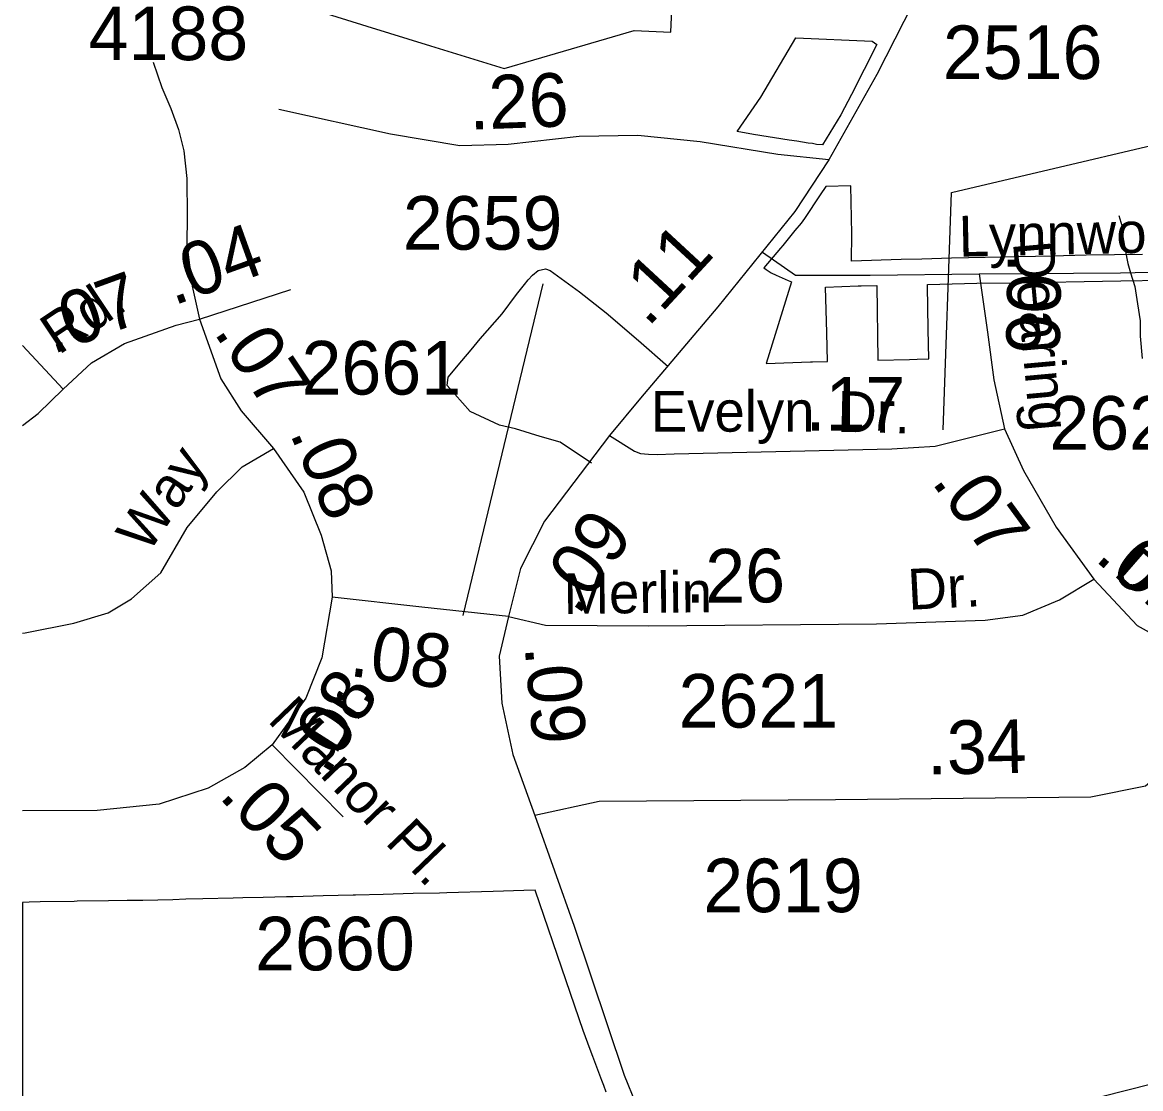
# Model space of a CAD drawing. Extents: x 2169602 to 2449496, y 721995 to 810662.
# Drawn here: x 2379098 to 2381705, y 803829 to 806315 of the extents above; entities that cross this region are included whole.
import ezdxf

# ---------------------------------------------------------------- set-up
doc = ezdxf.new("R2010")
doc.units = 0
doc.layers.add('Default', color=7, linetype='Continuous')

msp = doc.modelspace()

# ---------------------------------------------------------------- linework, layer by layer
at = {"layer": 'Default'}
for p, q in [((2380125.4, 804932.7), (2380311.9, 805705.4)), ((2379098.1, 804263.7), (2379098.1, 801984.6)), ((2379098.1, 804263.7), (2379098.1, 801984.6))]:
    msp.add_line(p, q, dxfattribs=at)
for points in [[(2381988.7, 807976.2), (2381868.8, 807764.7), (2381583.2, 807182.5), (2381299.6, 806606.6), (2381090.3, 806194), (2380977.8, 805995)], [(2379748.7, 806353.9), (2379900.9, 806306.8), (2380049.9, 806260.8), (2380221.2, 806207.9), (2380359.9, 806248.4), (2380524.2, 806296.3), (2380610.2, 806292.6), (2380619.2, 806502.2)], [(2379748.7, 806353.9), (2379900.9, 806306.8), (2380049.9, 806260.8), (2380221.2, 806207.9), (2380359.9, 806248.4), (2380524.2, 806296.3), (2380610.2, 806292.6), (2380619.2, 806502.2)], [(2381006.2, 806099.9), (2380963.4, 806029.5), (2380949.4, 806030.9), (2380939.9, 806032.9), (2380929.9, 806033.9), (2380903.2, 806038.1), (2380885.7, 806040.5), (2380802.4, 806053.9), (2380764.7, 806060.6), (2380819.9, 806141.1), (2380901.4, 806279.4), (2381079.4, 806271.4), (2381089.7, 806264.1), (2381030.9, 806147.4), (2381006.2, 806099.9)], [(2381006.2, 806099.9), (2380963.4, 806029.5), (2380949.4, 806030.9), (2380939.9, 806032.9), (2380929.9, 806033.9), (2380903.2, 806038.1), (2380885.7, 806040.5), (2380802.4, 806053.9), (2380764.7, 806060.6), (2380819.9, 806141.1), (2380901.4, 806279.4), (2381079.4, 806271.4), (2381089.7, 806264.1), (2381030.9, 806147.4), (2381006.2, 806099.9)], [(2381244.4, 805365.7), (2381264.4, 805918.6), (2381970.5, 806085.1), (2382083.7, 806231.6)], [(2379402.8, 806222.3), (2379423.5, 806163.8), (2379444.5, 806114.5), (2379462.2, 806065.2), (2379474.8, 806015.8), (2379481.2, 805951.2), (2379482.4, 805862.5), (2379481.2, 805797.9), (2379493.9, 805700.4), (2379510.8, 805623.3)], [(2380977.8, 805995), (2380859.1, 806007.6), (2380678.1, 806036.9), (2380532.6, 806051.6), (2380396.1, 806049.5), (2380230.7, 806030.6), (2380117.7, 806027.5), (2379956.6, 806054.7), (2379696, 806112.3)], [(2380977.8, 805995), (2380899.1, 805874.3), (2380719.2, 805652.3), (2380539.2, 805439.2), (2380467.1, 805352.3)], [(2380957.9, 805913.3), (2380921.4, 805858.1), (2380913.7, 805847.3), (2380898.7, 805829.8), (2380870.7, 805794.8), (2380865.2, 805788.6), (2380826.7, 805742.9), (2380832.4, 805738.9), (2380843.7, 805731.6), (2380855.4, 805725.9), (2380883.7, 805713.4), (2380891.2, 805710.7), (2380832.2, 805519.9), (2380935.4, 805523.8), (2380939.9, 805523.8), (2380975.2, 805524.9), (2380973.7, 805591.8), (2380970.7, 805698.1), (2381046.4, 805701.4), (2381053.7, 805701.4), (2381090.4, 805701.9), (2381092.4, 805527.8), (2381166.4, 805529.6), (2381184.2, 805530.1), (2381211.4, 805530.8), (2381209.7, 805600.2), (2381208.4, 805701.3), (2381208.4, 805704.3), (2381323.4, 805707.1), (2381403.4, 805708.4), (2381658.9, 805712.9), (2381759.4, 805714.7)], [(2380957.9, 805913.3), (2380921.4, 805858.1), (2380913.7, 805847.3), (2380898.7, 805829.8), (2380870.7, 805794.8), (2380865.2, 805788.6), (2380826.7, 805742.9), (2380832.4, 805738.9), (2380843.7, 805731.6), (2380855.4, 805725.9), (2380883.7, 805713.4), (2380891.2, 805710.7), (2380832.2, 805519.9), (2380935.4, 805523.8), (2380939.9, 805523.8), (2380975.2, 805524.9), (2380973.7, 805591.8), (2380970.7, 805698.1), (2381046.4, 805701.4), (2381053.7, 805701.4), (2381090.4, 805701.9), (2381092.4, 805527.8), (2381166.4, 805529.6), (2381184.2, 805530.1), (2381211.4, 805530.8), (2381209.7, 805600.2), (2381208.4, 805701.3), (2381208.4, 805704.3), (2381323.4, 805707.1), (2381403.4, 805708.4), (2381658.9, 805712.9), (2381759.4, 805714.7)], [(2381709.7, 805774.1), (2381644.4, 805773.3), (2381578.2, 805772.4), (2381498.4, 805770.6), (2381382.4, 805768), (2381264.2, 805765.3), (2381194.7, 805763.6), (2381146.9, 805762.8), (2381030.7, 805758.9), (2381031.4, 805822.1), (2381029.4, 805933.9), (2380971.4, 805932.4), (2380957.9, 805913.3)], [(2381709.7, 805774.1), (2381644.4, 805773.3), (2381578.2, 805772.4), (2381498.4, 805770.6), (2381382.4, 805768), (2381264.2, 805765.3), (2381194.7, 805763.6), (2381146.9, 805762.8), (2381030.7, 805758.9), (2381031.4, 805822.1), (2381029.4, 805933.9), (2380971.4, 805932.4), (2380957.9, 805913.3)], [(2381654.5, 805865.1), (2381661.3, 805841.4), (2381663.3, 805815.2), (2381669.3, 805785.4), (2381675, 805753.3), (2381681.6, 805731.2), (2381691.6, 805699.4), (2381697.6, 805659.5), (2381703.7, 805619.6), (2381704.1, 805583.5), (2381708.2, 805531.7)], [(2380823.5, 805779.3), (2380900.4, 805725.9), (2381074.6, 805725.9), (2381328.9, 805729.1)], [(2380425.2, 805287.4), (2380351.9, 805336.5), (2380305.4, 805349.8), (2380247.8, 805367.5), (2380210.1, 805376.4), (2380141.9, 805408.4), (2380088.3, 805468.5), (2380090.4, 805487.8), (2380122.6, 805526.4), (2380144, 805552.2), (2380165.5, 805577.9), (2380217, 805635.6), (2380249.9, 805680.9), (2380268.4, 805704.5), (2380277, 805715.3), (2380287.7, 805726), (2380300.6, 805736.7), (2380317.7, 805741), (2380328.4, 805736.7), (2380397, 805687.4), (2380459.2, 805638), (2380534.3, 805573.6), (2380603.5, 805513.3)], [(2381328.9, 805729.1), (2381658, 805731.2), (2382034.7, 805739.6), (2382197.9, 805745.8)], [(2381328.9, 805729.1), (2381348.3, 805593), (2381362.9, 805482), (2381388, 805367.8)], [(2379510.8, 805623.3), (2379724.3, 805692.4)], [(2379193.2, 805460), (2379259.7, 805521.7), (2379336.1, 805566.8), (2379456.4, 805609.7), (2379510.8, 805623.3)], [(2379510.8, 805623.3), (2379561, 805484.1), (2379608.1, 805409.7), (2379683.5, 805321.7)], [(2379193.2, 805460), (2379098.1, 805561.7)], [(2379098.1, 805375.5), (2379134.6, 805403.4), (2379193.2, 805460)], [(2380467.1, 805352.3), (2380524.8, 805315.8), (2380539.5, 805310.1), (2380558.1, 805308.5), (2380577.6, 805307.7), (2380617.5, 805309.3), (2381125.4, 805320.7), (2381225.8, 805327), (2381388, 805367.8)], [(2381388, 805367.8), (2381432, 805270.4), (2381507.8, 805138.5), (2381596.3, 805017)], [(2380467.1, 805352.3), (2380315, 805152.1), (2380259.5, 805042.2), (2380231.2, 804930.1)], [(2379098.1, 804891.2), (2379104.8, 804892.4), (2379217.8, 804914.4), (2379297.9, 804938.5), (2379352.3, 804971), (2379421.3, 805031.7), (2379482, 805137.5), (2379551.1, 805221.2), (2379610.2, 805278.8), (2379683.5, 805321.7)], [(2379683.5, 805321.7), (2379754.6, 805220.2), (2379794.4, 805119.7), (2379817.9, 805036.9), (2379820, 804975.1)], [(2380231.2, 804930.1), (2380317.6, 804910.2), (2380558.2, 804908.1), (2381089.3, 804913.4), (2381342.5, 804921.7), (2381430.4, 804933.3), (2381516.2, 804968.9), (2381596.3, 805017)], [(2381596.3, 805017), (2381696.7, 804909.2), (2381774.1, 804866.2), (2381907.6, 804807.6)], [(2379820, 804975.1), (2379796.5, 804833.8), (2379758.8, 804739.5), (2379680.8, 804630.6)], [(2380231.2, 804930.1), (2380029.3, 804952.1), (2379820, 804975.1)], [(2380231.2, 804930.1), (2380209.3, 804838), (2380216.1, 804728), (2380241.2, 804608.7), (2380292.5, 804466.2)], [(2381907.6, 804807.6), (2381852.6, 804703.9), (2381787.7, 804595), (2381716.6, 804534.3), (2381588.9, 804509.2), (2380993.5, 804502.9), (2380443.1, 804498.7), (2380292.5, 804466.2)], [(2379680.8, 804630.6), (2379617, 804578.3), (2379531.2, 804530.1), (2379417.2, 804492.4), (2379272.2, 804477.8), (2379098.1, 804477.2)], [(2379680.8, 804630.6), (2379846.2, 804463.1)], [(2380292.5, 804466.2), (2380384.5, 804208.6), (2380500.7, 803861), (2380582.3, 803660), (2380695.3, 803444.2), (2380908.6, 803110.3)], [(2380459.4, 803821.1), (2380453.4, 803836.9), (2380448.9, 803848.1), (2380444.2, 803860.7), (2380439.4, 803873.3), (2380434.7, 803885.9), (2380427.9, 803904.2), (2380421.7, 803920.6), (2380416.2, 803935.6), (2380410.9, 803950.2), (2380405.4, 803964.6), (2380365.9, 804080.6), (2380293.7, 804291.8), (2380267.4, 804291.1), (2380195.7, 804288.7), (2380087.7, 804285.6), (2380070.9, 804285.1), (2380008.9, 804284), (2379939.2, 804282.1), (2379874.4, 804280.3), (2379869.2, 804280.6), (2379799.2, 804278.8), (2379729.2, 804276.9), (2379714.2, 804276.6), (2379659.2, 804275.2), (2379612.4, 804274.2), (2379589.2, 804273.4), (2379519.2, 804271.7), (2379478.9, 804270.8), (2379449.2, 804270), (2379379.2, 804268.3), (2379342.4, 804268.2), (2379299.2, 804267.4), (2379226.2, 804266.3), (2379219.2, 804266.1), (2379139.9, 804264.8), (2379113.7, 804264.1), (2379098.1, 804263.7)], [(2380459.4, 803821.1), (2380453.4, 803836.9), (2380448.9, 803848.1), (2380444.2, 803860.7), (2380439.4, 803873.3), (2380434.7, 803885.9), (2380427.9, 803904.2), (2380421.7, 803920.6), (2380416.2, 803935.6), (2380410.9, 803950.2), (2380405.4, 803964.6), (2380365.9, 804080.6), (2380293.7, 804291.8), (2380267.4, 804291.1), (2380195.7, 804288.7), (2380087.7, 804285.6), (2380070.9, 804285.1), (2380008.9, 804284), (2379939.2, 804282.1), (2379874.4, 804280.3), (2379869.2, 804280.6), (2379799.2, 804278.8), (2379729.2, 804276.9), (2379714.2, 804276.6), (2379659.2, 804275.2), (2379612.4, 804274.2), (2379589.2, 804273.4), (2379519.2, 804271.7), (2379478.9, 804270.8), (2379449.2, 804270), (2379379.2, 804268.3), (2379342.4, 804268.2), (2379299.2, 804267.4), (2379226.2, 804266.3), (2379219.2, 804266.1), (2379139.9, 804264.8), (2379113.7, 804264.1), (2379098.1, 804263.7)], [(2381730.2, 803839.8), (2381555.4, 803795.8), (2380996.2, 803434.9)]]:
    msp.add_lwpolyline(points, dxfattribs=at)

# ---------------------------------------------------------------- texts
for s, height, p in [('4188', 125, (2379252.7, 806227.3)), ('2516', 125, (2381244, 806183.1)), ('2659', 125, (2379985.2, 805785.3)), ('2661', 125, (2379749, 805447.6)), ('.17', 125, (2380923.9, 805363.8)), ('Evelyn', 95, (2380563.3, 805361.1)), ('2622', 125, (2381492.3, 805319.1)), ('2621', 125, (2380627.9, 804671.1)), ('2619', 125, (2380685.4, 804240.8)), ('2660', 125, (2379640.9, 804105.1))]:
    msp.add_text(s, height=height, dxfattribs=at).set_placement(p)
for s, height, rotation, p in [('.26', 125, 2.0965, (2380141, 806065)), ('Lynnwood', 95, 1.2197, (2381281.9, 805769)), ('.04', 125, 19.8083, (2379450.4, 805654.4)), ('.11', 125, 47.2173, (2380556.3, 805602.4)), ('Dearing', 95, 275.1915, (2381407.3, 805802.1)), ('.06', 125, 269.02, (2381395.2, 805777.3)), ('.07', 125, 19.9926, (2379168.1, 805540.7)), ('Rd.', 95, 33.7033, (2379182.6, 805538.7)), ('.07', 125, 303.6766, (2379542.5, 805593.2)), ('Dr.', 95, 358.697, (2380997.2, 805360.9)), ('.08', 125, 293.3861, (2379720.5, 805358)), ('Way', 95, 56.3235, (2379391.4, 805074.5)), ('.07', 125, 306.0934, (2381215.6, 805243.9)), ('.09', 125, 55.5054, (2380393.6, 804929.4)), ('.07', 125, 318.9761, (2381595.3, 805063.1)), ('.26', 125, 0.2198, (2380643.9, 804962.3)), ('Dr.', 95, 318.9761, (2381639.4, 805027.7)), ('Merlin', 95, 0.742, (2380360.4, 804935.8)), ('Dr.', 95, 2.926, (2381164.3, 804945.7)), ('.08', 125, 352.0979, (2379858.1, 804792.2)), ('.09', 125, 274.9668, (2380268.9, 804859.7)), ('.08', 125, 57.542, (2379808.4, 804557.1)), ('Manor Pl.', 95, 313.9043, (2379667.2, 804686.7)), ('Dr.', 95, 57.542, (2379828.5, 804606.2)), ('.34', 125, 0.9839, (2381207.6, 804561.6)), ('.05', 125, 313.9043, (2379553.7, 804509.6))]:
    msp.add_text(s, height=height, rotation=rotation, dxfattribs=at).set_placement(p)

doc.saveas('drawing.dxf')
